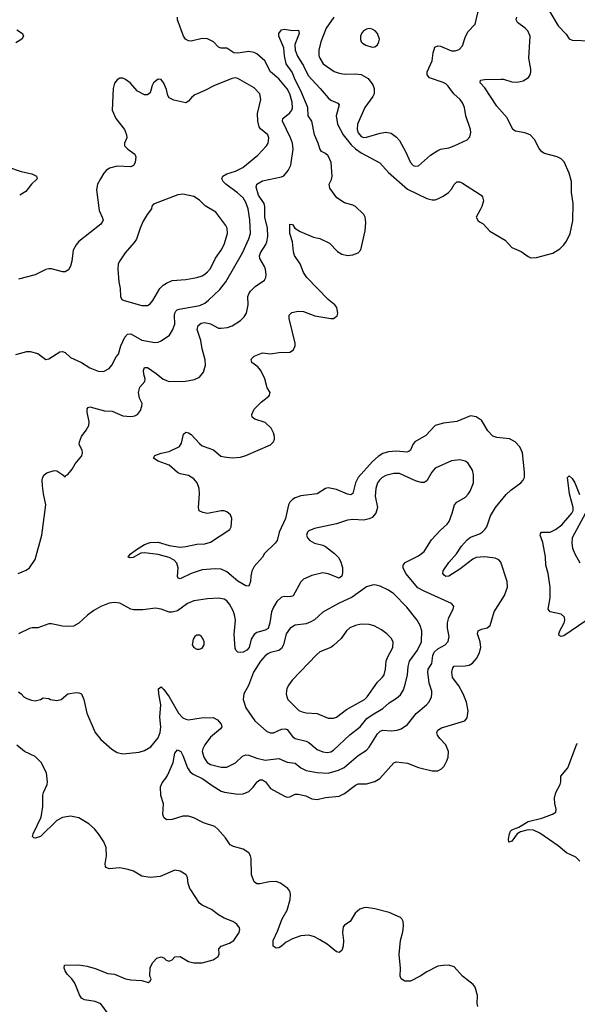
# Model space of a CAD drawing. Header units: inches. Extents: x 1834610 to 2027685, y 642842 to 774116.
# Tile 265 of 632: x 1876638 to 1880709, y 749165 to 756351. Entities that reach past the tile are written whole.
import ezdxf

# ---------------------------------------------------------------- set-up
doc = ezdxf.new("R2010")
doc.units = ezdxf.units.IN
doc.header["$MEASUREMENT"] = 0
for name, color, linetype in [('B8774', 7, 'Continuous'), ('B8775', 7, 'Continuous'), ('B8785', 7, 'Continuous')]:
    doc.layers.add(name, color=color, linetype=linetype)

msp = doc.modelspace()

# ---------------------------------------------------------------- linework, layer by layer
at = {"layer": 'B8774', "color": 5}
for points, elevation in [([(1877350, 749006), (1877230, 749169.2), (1877190, 749185.2), (1877110, 749197.2), (1877088.7, 749210), (1877073.6, 749233.6), (1877040.2, 749320.2), (1877019, 749350), (1876984.8, 749384.8), (1876969, 749410), (1876962, 749430), (1876966, 749450), (1877066.3, 749453.7), (1877130, 749443.8), (1877190, 749426), (1877282, 749390), (1877330, 749384), (1877410, 749351), (1877450, 749342.8), (1877530, 749338), (1877575.3, 749324.7), (1877590, 749334), (1877598, 749350), (1877588, 749370), (1877590, 749434), (1877609.1, 749470.9), (1877638, 749502), (1877670, 749511), (1877690, 749504.7), (1877707.3, 749487.3), (1877730, 749481), (1877750, 749491), (1877770, 749511), (1877810, 749514), (1877870, 749477.3), (1877910, 749467.7), (1877970, 749467.7), (1878050, 749490.4), (1878086.2, 749513.8), (1878093.3, 749530), (1878092.3, 749570), (1878109.2, 749590), (1878170, 749610.3), (1878201.6, 749630), (1878239.5, 749690), (1878246, 749710), (1878243.2, 749723.2), (1878224, 749750), (1878194, 749770), (1878130, 749794.5), (1878090, 749818), (1878037.7, 749857.7), (1877970, 749889.6), (1877950, 749903.7), (1877886.2, 750000)], 640), ([(1879982.4, 749150), (1879978.7, 749170), (1879980.5, 749230), (1879963, 749290), (1879949.6, 749310), (1879871.3, 749370), (1879810, 749437.6), (1879769.7, 749449.7), (1879729.6, 749449.6), (1879690, 749442.6), (1879610, 749403), (1879560.4, 749370), (1879490, 749333.7), (1879450, 749334.8), (1879422.4, 749350), (1879416, 749370), (1879418.2, 749430), (1879409.1, 749529.1), (1879418.6, 749630), (1879434.8, 749694.8), (1879439.1, 749739.1), (1879436.3, 749770), (1879428.2, 749788.2), (1879418, 749798), (1879334.6, 749834.6), (1879230, 749862.2), (1879169.1, 749870.9), (1879150, 749869.8), (1879121.5, 749858.5), (1879087.2, 749830), (1879050, 749769.3), (1879010, 749742.7), (1879000.5, 749730), (1878993.7, 749690), (1879002, 749630), (1879000.5, 749590), (1878990, 749558), (1878970, 749544), (1878950, 749549.2), (1878883, 749603), (1878830, 749636), (1878790, 749657.7), (1878750, 749669.7), (1878690, 749663.9), (1878630, 749643.8), (1878582.3, 749617.7), (1878550, 749588.4), (1878530, 749576.9), (1878510, 749574.5), (1878489.6, 749589.6), (1878488.3, 749630), (1878520.5, 749699.5), (1878553.1, 749790), (1878590, 749853), (1878611.9, 749930), (1878615.3, 749970), (1878609.7, 749990), (1878602, 750000)], 620)]:
    msp.add_lwpolyline(points, dxfattribs=dict(at, elevation=elevation))
at = {"layer": 'B8775', "color": 5}
for points, elevation in [([(1876628, 752310), (1876685.6, 752334.4), (1876709.1, 752350.9), (1876750, 752412), (1876799.3, 752590), (1876829.4, 752809.4), (1876811.7, 752891.7), (1876804.5, 752950), (1876802.9, 752990), (1876807.5, 753012.5), (1876817.2, 753030), (1876835.9, 753044.1), (1876890, 753060.7), (1876910, 753058.8), (1876954, 753030), (1876970, 753014), (1876975.3, 753024.7), (1876990, 753031.3), (1877021.2, 753070), (1877044, 753110), (1877092.1, 753167.9), (1877097.2, 753190), (1877093.2, 753210), (1877072.3, 753250), (1877074, 753270), (1877089.5, 753310), (1877123.8, 753356.2), (1877141.6, 753390), (1877144.2, 753415.8), (1877130, 753488), (1877130, 753512), (1877138, 753522), (1877150, 753524.9), (1877256.9, 753496.9), (1877313, 753493), (1877390, 753460.3), (1877450, 753455.8), (1877478.9, 753461.1), (1877497.2, 753470), (1877520.1, 753499.9), (1877529.6, 753530), (1877531.2, 753550), (1877513.6, 753590), (1877504.5, 753630), (1877515.1, 753670), (1877551.5, 753710), (1877554.7, 753730), (1877544.2, 753764.2), (1877542.6, 753790), (1877550, 753813.4), (1877570, 753811.8), (1877633.7, 753770), (1877686.6, 753726.6), (1877730, 753711.4), (1877847.6, 753712.4), (1877915.1, 753724.9), (1877950, 753742), (1877980.1, 753779.9), (1877994.3, 753830), (1877990.9, 753870), (1877969.9, 753949.9), (1877960.9, 754010), (1877934.1, 754090), (1877941.7, 754118.3), (1877963.1, 754136.9), (1877990, 754141.6), (1878031.2, 754131.2), (1878090, 754099), (1878110, 754099), (1878154, 754106), (1878190, 754117.6), (1878250, 754156.4), (1878277.8, 754182.2), (1878294.7, 754210), (1878305.1, 754270), (1878302.6, 754330), (1878310, 754350.7), (1878322.9, 754370), (1878356.3, 754403.7), (1878424.2, 754450), (1878434.8, 754470), (1878438, 754490), (1878432.9, 754530), (1878425.8, 754550), (1878390, 754608.2), (1878388.8, 754628.8), (1878395.1, 754650), (1878434.4, 754710), (1878442.7, 754730), (1878449.9, 754770.1), (1878447.9, 754830), (1878426.7, 754910), (1878426.9, 754986.9), (1878422.5, 755010), (1878381.4, 755070), (1878363.4, 755130), (1878370, 755150.2), (1878410, 755175.3), (1878550, 755204.6), (1878567.3, 755212.7), (1878598.7, 755250), (1878616.3, 755290), (1878633.5, 755406.5), (1878629, 755450), (1878615.6, 755490), (1878555.5, 755610), (1878559.8, 755630), (1878610, 755671.2), (1878623.9, 755690), (1878630, 755708.2), (1878627.3, 755750), (1878610.4, 755810), (1878590, 755847), (1878530, 755920.7), (1878468.4, 755970), (1878428.4, 756050), (1878370, 756101), (1878350, 756112.5), (1878310, 756118), (1878230, 756107.3), (1878200.9, 756110), (1878150, 756143.1), (1878110, 756144.4), (1878090, 756149.7), (1878054, 756190), (1878010, 756210.5), (1877970, 756214.5), (1877890, 756195.1), (1877870, 756197.6), (1877848.7, 756208.7), (1877834.7, 756230), (1877791.2, 756350), (1877789.7, 756370)], 640), ([(1878931.8, 756370), (1878874.3, 756290), (1878837.1, 756190), (1878822.9, 756130), (1878822.8, 756090), (1878828, 756070), (1878854.6, 756030), (1878934.1, 755974.1), (1878970, 755960.2), (1879010, 755953.2), (1879090, 755956.5), (1879130, 755950.2), (1879181.1, 755921.1), (1879216.8, 755876.8), (1879226, 755850), (1879224.7, 755810), (1879216.1, 755790), (1879157.4, 755710), (1879103.2, 755590), (1879101.8, 755550), (1879110, 755525.7), (1879130, 755499.1), (1879150, 755492), (1879170, 755493.4), (1879270, 755524.2), (1879310, 755530.3), (1879350, 755522.3), (1879390, 755492.9), (1879410, 755468.7), (1879455.6, 755390), (1879490.3, 755310), (1879510, 755287.4), (1879530, 755281.7), (1879550, 755285.3), (1879636.8, 755363.2), (1879690, 755396.9), (1879710, 755406.3), (1879770, 755416.9), (1879810, 755430.3), (1879905.3, 755474.7), (1879923.3, 755496.7), (1879931, 755529), (1879928, 755550), (1879894.5, 755650), (1879884, 755710), (1879870, 755743.7), (1879852.8, 755770), (1879807.8, 755810), (1879767, 755867), (1879750, 755882), (1879730, 755893.5), (1879630, 755928), (1879611.8, 755950), (1879613, 755970), (1879648.5, 756050), (1879656.8, 756110), (1879668.5, 756151.5), (1879690, 756161.1), (1879710, 756158), (1879790, 756123.6), (1879816.8, 756123.2), (1879846.3, 756133.7), (1879870, 756160.7), (1879890, 756221), (1879910, 756262.8), (1879962, 756318), (1879985.6, 756410)], 640), ([(1876617.2, 756277.2), (1876658.8, 756250), (1876666.8, 756230), (1876654.8, 756210), (1876610, 756182)], 640), ([(1880000, 753433.4), (1879970, 753451.8), (1879930, 753459.5), (1879830, 753419.1), (1879733, 753407), (1879670, 753389.6), (1879602.6, 753317.4), (1879522.6, 753270), (1879507.6, 753250), (1879491.4, 753208.6), (1879479.6, 753200.4), (1879464.2, 753195.8), (1879390, 753201.5), (1879330, 753197.6), (1879290, 753185.1), (1879256, 753164), (1879213.1, 753126.9), (1879109, 753011), (1879089.4, 752970), (1879070, 752892.3), (1879056.4, 752883.6), (1879030, 752887.3), (1878950, 752923.5), (1878890, 752935.1), (1878869.4, 752930.6), (1878810, 752891), (1878690, 752875.3), (1878650, 752861.7), (1878630.2, 752849.8), (1878611, 752829), (1878601.3, 752810), (1878577.5, 752710), (1878532.7, 752610), (1878518, 752550), (1878503.5, 752530), (1878424.5, 752455.5), (1878410, 752429.7), (1878350, 752360.9), (1878332.9, 752327.1), (1878324.6, 752290), (1878322, 752250), (1878310, 752216), (1878290, 752218.7), (1878230, 752252.7), (1878150, 752320.4), (1878110, 752342), (1878064.6, 752344.6), (1877970, 752335.7), (1877889.4, 752310.6), (1877809.6, 752269.6), (1877794.8, 752274.8), (1877790, 752288), (1877795.7, 752350), (1877784.5, 752384.5), (1877765.9, 752405.9), (1877730, 752425.7), (1877650, 752448.8), (1877550, 752460.5), (1877523.4, 752456.6), (1877467, 752427), (1877443.7, 752423.7), (1877429.3, 752429.3), (1877444, 752450), (1877490, 752484), (1877550, 752520.3), (1877590, 752536.5), (1877650, 752539.1), (1877730, 752514), (1877810, 752502.8), (1877850, 752505.8), (1877930, 752523.6), (1877990, 752526.9), (1878030, 752537.3), (1878173.3, 752630), (1878183, 752650), (1878185.6, 752710), (1878176.4, 752736.4), (1878150, 752759.5), (1878130, 752766.6), (1878110, 752767), (1878010, 752747.8), (1877973.8, 752753.8), (1877947.7, 752767.7), (1877943.6, 752790), (1877951.1, 752890), (1877948.5, 752930), (1877933.8, 752970), (1877910, 753001), (1877870, 753025.3), (1877810, 753037.4), (1877790, 753046), (1877730, 753100.5), (1877649.3, 753130), (1877616, 753150), (1877624, 753170), (1877670, 753186.7), (1877730, 753198.9), (1877804, 753236), (1877819.4, 753260.6), (1877833.8, 753326.2), (1877850, 753342), (1877870, 753336.4), (1877890, 753323.1), (1877950, 753257.1), (1877970, 753241.6), (1878051.8, 753211.8), (1878106.7, 753166.7), (1878130, 753160.4), (1878190, 753152.7), (1878250, 753158.4), (1878290, 753170.4), (1878470, 753248.2), (1878490, 753270.8), (1878497.4, 753290), (1878498, 753310), (1878490, 753337.2), (1878472.8, 753370), (1878430, 753411.6), (1878354.8, 753434.8), (1878334, 753450), (1878333.2, 753470), (1878349.4, 753510), (1878400.1, 753559.9), (1878456.6, 753603.4), (1878462.7, 753610), (1878466.6, 753630), (1878444.6, 753664.6), (1878427.3, 753730), (1878399.3, 753790), (1878377.3, 753817.3), (1878331.6, 753850), (1878327.1, 753870), (1878330, 753877.1), (1878350, 753894.6), (1878410, 753919.5), (1878470, 753912.4), (1878530, 753923.1), (1878610, 753924.9), (1878638, 753942), (1878649.6, 753970), (1878649.6, 753990), (1878604.2, 754170), (1878606, 754194), (1878625.1, 754214.9), (1878670, 754224.4), (1878710, 754221.3), (1878792, 754190), (1878910, 754171), (1878930, 754171), (1878955.3, 754190), (1878961.2, 754210), (1878952.3, 754250), (1878938, 754270), (1878889.7, 754309.7), (1878733, 754470), (1878710, 754506.6), (1878684.4, 754570), (1878643, 754630), (1878636.4, 754656.4), (1878629.8, 754730), (1878611.1, 754790), (1878610, 754858), (1878630, 754856), (1878646.8, 754830), (1878685.4, 754805.4), (1878784, 754764), (1878830, 754754.9), (1878900.6, 754720.6), (1878959.3, 754659.3), (1878990, 754640.4), (1879030, 754630.4), (1879070, 754635.5), (1879109.6, 754650.4), (1879127.3, 754672.7), (1879161, 754810), (1879165.4, 754870), (1879160.5, 754910), (1879149.6, 754930), (1879090, 754987.6), (1879070, 754998), (1879010, 755014), (1878952.7, 755050), (1878902.9, 755122.9), (1878896.9, 755150), (1878914.6, 755185.4), (1878919.8, 755210), (1878911.2, 755310), (1878890, 755357.2), (1878870, 755375.1), (1878842.4, 755390), (1878828.5, 755408.5), (1878816.8, 755450), (1878789, 755510), (1878770.6, 755610), (1878744.5, 755650), (1878741, 755710), (1878691.4, 755831.4), (1878650, 755913.3), (1878628.2, 755968.2), (1878583.2, 756030), (1878570, 756088.7), (1878565.2, 756145.2), (1878529.5, 756230), (1878529.3, 756250), (1878550, 756277.3), (1878570, 756282), (1878630, 756272.2), (1878674, 756274), (1878679.1, 756250), (1878646.4, 756170), (1878650.2, 756130), (1878664.9, 756084.9), (1878710, 756013.8), (1878743.3, 755943.3), (1878831.9, 755850), (1878890, 755780.9), (1878910, 755764.7), (1878960.9, 755740.9), (1878970, 755730.6), (1878948.6, 755650), (1878957.5, 755590), (1879000.1, 755510), (1879059, 755439), (1879089.7, 755409.7), (1879130, 755380.4), (1879266.3, 755306.3), (1879330, 755236.5), (1879470, 755113.7), (1879610, 755046.5), (1879650, 755036.9), (1879670, 755036.9), (1879690, 755043.6), (1879730, 755064), (1879769, 755091), (1879790, 755114.4), (1879810.8, 755149.2), (1879830, 755168.4), (1879850, 755167.2), (1879870, 755157.4), (1880000, 755074.7)], 620), ([(1876610, 753907.7), (1876690.5, 753930.5), (1876714, 753930), (1876770, 753916), (1876830, 753871.3), (1876850, 753876), (1876930, 753926.8), (1876950, 753930.6), (1876970, 753922), (1877010, 753886.7), (1877090, 753850.3), (1877150, 753810.3), (1877210, 753787.2), (1877250, 753783.1), (1877290, 753806), (1877310.9, 753829.1), (1877342.7, 753890), (1877358.2, 753910), (1877375.3, 753970), (1877405.9, 754034.1), (1877424.6, 754055.4), (1877450, 754058), (1877530, 754012.8), (1877624.2, 753995.8), (1877650, 753997.6), (1877670, 754006.4), (1877730.9, 754049.1), (1877754.5, 754085.5), (1877770.7, 754129.3), (1877768.2, 754191.8), (1877769.8, 754210), (1877777, 754223), (1877787.4, 754232.6), (1877802.4, 754237.6), (1877954.2, 754265.8), (1877990, 754282.9), (1878016.2, 754303.8), (1878097.9, 754382.1), (1878142.3, 754437.7), (1878264.7, 754650), (1878310, 754752), (1878321.9, 754790), (1878317.7, 754890), (1878305, 754970), (1878290, 755017), (1878269.8, 755050), (1878228, 755088), (1878143.9, 755150), (1878122.3, 755170), (1878112.6, 755190), (1878121.6, 755210), (1878150, 755226.9), (1878214.5, 755245.5), (1878267.3, 755272.7), (1878376.4, 755363.6), (1878440.4, 755430), (1878451.8, 755450), (1878457.2, 755490), (1878450, 755511.3), (1878395.5, 755555.5), (1878387.1, 755570), (1878376.3, 755610), (1878373.9, 755666.1), (1878397.3, 755770), (1878391.1, 755810), (1878350, 755852.8), (1878230, 755922.4), (1878210, 755926), (1878190, 755922.4), (1878059.1, 755870), (1877990, 755833.7), (1877916.9, 755803.1), (1877894.4, 755785.6), (1877870, 755755.6), (1877850, 755745.1), (1877763.7, 755763.7), (1877730, 755780.9), (1877718.9, 755798.9), (1877710, 755842), (1877690, 755888.7), (1877670, 755914), (1877650, 755917.2), (1877614.8, 755890), (1877604, 755870), (1877590, 755818), (1877570, 755802), (1877550, 755804), (1877498, 755830), (1877444, 755890), (1877410, 755915.3), (1877390, 755924), (1877370, 755924), (1877350, 755913.2), (1877330, 755888.7), (1877320.5, 755850), (1877314, 755690), (1877339.1, 755630), (1877403, 755550), (1877417.1, 755510), (1877419.3, 755490), (1877404.2, 755450), (1877403.7, 755430), (1877426.3, 755406.3), (1877478.7, 755370), (1877485.7, 755350), (1877480.3, 755310), (1877470, 755287), (1877450, 755277.6), (1877350, 755282.4), (1877293.4, 755266.6), (1877270.3, 755249.7), (1877253.4, 755230), (1877228, 755190), (1877206.7, 755150), (1877198.7, 755110), (1877218, 754958), (1877241.3, 754910), (1877246.4, 754890), (1877242.3, 754877.7), (1877230, 754859.5), (1877070, 754731.8), (1877051.2, 754708.8), (1877028.7, 754670), (1877018.4, 754590), (1877008.4, 754551.6), (1876994.4, 754525.6), (1876970, 754512.3), (1876950, 754512), (1876870, 754532.7), (1876850, 754532.7), (1876830, 754529.2), (1876750, 754489.5), (1876630, 754458)], 660), ([(1876550, 755276.4), (1876650, 755242.3), (1876726.7, 755226.7), (1876761, 755210), (1876766, 755190), (1876724, 755150), (1876683.4, 755096.6), (1876638, 755070)], 640), ([(1880000, 754963.6), (1879970.8, 754910), (1879984.1, 754884.1), (1880000, 754873.8)], 620), ([(1876630, 751444.6), (1876650, 751432), (1876669.4, 751409.4), (1876690, 751397.3), (1876724.8, 751384.8), (1876750, 751381.2), (1876789.2, 751390), (1876810, 751402.8), (1876850, 751398), (1876862, 751390), (1876910, 751382.4), (1876942, 751390), (1876988.7, 751430), (1877050, 751440.9), (1877070, 751438.9), (1877090, 751430.4), (1877105.3, 751390), (1877128.9, 751290), (1877189.1, 751150), (1877230, 751098.3), (1877310, 751027.7), (1877350, 751002.4), (1877392.1, 750992.1), (1877510, 751005.8), (1877550, 751018), (1877594.7, 751045.3), (1877648.9, 751110), (1877663.4, 751150), (1877668.2, 751190), (1877661.1, 751261.1), (1877667.8, 751350), (1877653.7, 751430), (1877652.1, 751467.9), (1877670, 751482), (1877690, 751463), (1877730, 751408.8), (1877798.5, 751290), (1877830, 751256), (1877850, 751245.8), (1877870, 751242), (1877963.3, 751256.7), (1878050, 751258.7), (1878082.2, 751242.2), (1878110, 751210.5), (1878113.7, 751190), (1878104.4, 751175.6), (1878030, 751114.3), (1877990, 751059.7), (1877974.5, 751030), (1877970.2, 751010), (1877981.8, 750970), (1878006.4, 750930), (1878030, 750915.2), (1878110, 750895.5), (1878150, 750896.9), (1878213.1, 750926.9), (1878263.5, 750976.5), (1878290, 750985.6), (1878310, 750983.2), (1878370, 750961), (1878430, 750946.7), (1878530, 750958), (1878590, 750933.2), (1878650, 750925.2), (1878691.6, 750890), (1878730, 750872.5), (1878810, 750858), (1878890, 750852.4), (1878966, 750874), (1879006.2, 750893.8), (1879110, 750982), (1879170, 751020.9), (1879190, 751042.6), (1879250, 751139.6), (1879270, 751159.7), (1879290, 751166), (1879350, 751162), (1879394.4, 751165.6), (1879423.1, 751176.9), (1879470, 751206.3), (1879531.6, 751288.4), (1879606.9, 751350), (1879627.7, 751372.3), (1879645, 751410), (1879647.9, 751430), (1879646, 751450), (1879626.9, 751510), (1879618.2, 751590), (1879620.3, 751610), (1879647.4, 751652.6), (1879654.1, 751710), (1879664.9, 751735.1), (1879690, 751758.4), (1879745.1, 751790), (1879765.8, 751814.2), (1879772.1, 751850), (1879761.6, 751910), (1879760.3, 751950), (1879770.8, 751989.2), (1879802.9, 752050), (1879806.6, 752070), (1879791.1, 752091.1), (1879590, 752180.2), (1879545.7, 752205.7), (1879457.8, 752310), (1879438.6, 752350), (1879438.4, 752370), (1879452.6, 752390), (1879550, 752439.2), (1879590, 752470.3), (1879645.2, 752554.8), (1879710, 752624.9), (1879758.9, 752670), (1879772.8, 752690), (1879795.8, 752750), (1879811.6, 752810), (1879830, 752830.4), (1879892.7, 752867.3), (1879912.5, 752887.5), (1879926.3, 752910), (1879949.7, 752970), (1879949.8, 753030), (1879943.9, 753063.9), (1879910, 753116.3), (1879889.3, 753130), (1879850, 753139.8), (1879790, 753131.6), (1879670, 753079.3), (1879646.2, 753050), (1879610, 752985.1), (1879590, 752973.3), (1879570, 752974), (1879526.3, 752986.3), (1879410, 753038.6), (1879370, 753039.9), (1879310, 753023.7), (1879284.7, 753010), (1879263.8, 752990), (1879251, 752970), (1879236.8, 752930), (1879233.8, 752873.8), (1879249, 752790), (1879237.4, 752750), (1879210, 752719.1), (1879190, 752707.4), (1879150, 752699.3), (1879070, 752702.6), (1879030, 752699.1), (1878950, 752672.6), (1878790, 752638.9), (1878750, 752620.7), (1878739.3, 752610), (1878732.4, 752590), (1878738.4, 752570), (1878757.1, 752550), (1878790, 752530.3), (1878850, 752516.4), (1878870, 752506.7), (1878935.5, 752455.5), (1878965.8, 752425.8), (1878980, 752400), (1878993.7, 752353.7), (1878995.4, 752315.4), (1878989.2, 752290.8), (1878970, 752276), (1878890, 752307.5), (1878850, 752314.6), (1878770, 752295.8), (1878710, 752268.8), (1878690, 752248.5), (1878633.8, 752146.2), (1878610, 752139.8), (1878570, 752141.5), (1878550, 752136.5), (1878514.3, 752105.7), (1878490, 752064.7), (1878476.8, 752030), (1878464.6, 751950), (1878451.3, 751908.7), (1878430, 751895.1), (1878370, 751877.8), (1878350, 751863.1), (1878328.3, 751830), (1878313.2, 751770), (1878296.5, 751750), (1878270, 751736.2), (1878250, 751732.1), (1878230, 751736.3), (1878215.1, 751750), (1878210, 751764), (1878204.6, 751864.6), (1878212.8, 751970), (1878206.9, 752006.9), (1878196.4, 752036.4), (1878170, 752085.1), (1878149.8, 752109.8), (1878130, 752121.7), (1878090, 752128.6), (1878010, 752124.4), (1877910, 752109.7), (1877862.4, 752090), (1877790, 752038), (1877750, 752026.2), (1877730, 752026.4), (1877670, 752048.5), (1877630, 752057.4), (1877536.5, 752043.5), (1877470, 752044.8), (1877449.6, 752050), (1877370, 752093), (1877330, 752097.4), (1877290, 752092.8), (1877230, 752069.7), (1877180.2, 752039.8), (1877133.8, 752006.2), (1877070, 751947.6), (1877030, 751926), (1876990, 751922), (1876950, 751924.7), (1876870, 751942.9), (1876850, 751942.9), (1876770, 751911.8), (1876730, 751912), (1876710, 751907.3), (1876630, 751869.6)], 640), ([(1880000, 752428.8), (1879970, 752426.5), (1879945, 752415), (1879850, 752341.8), (1879770, 752289), (1879750, 752288), (1879736.6, 752296.6), (1879726.4, 752310), (1879729.8, 752330), (1879769.8, 752390), (1879826.6, 752453.4), (1879864.5, 752510), (1879904.2, 752555.8), (1879930, 752574.8), (1879990, 752596.3), (1880000, 752602.2)], 620), ([(1880000, 751810.6), (1879978.9, 751870), (1879984.8, 751890), (1880000, 751897.8)], 620), ([(1878602, 750000), (1878594.3, 750010), (1878542, 750050), (1878510, 750061.5), (1878460.9, 750059.1), (1878390, 750045.4), (1878370, 750045.4), (1878350, 750058.7), (1878329.1, 750110), (1878326.9, 750230), (1878323.5, 750250), (1878311.5, 750270), (1878270, 750298.5), (1878197.7, 750317.7), (1878175.1, 750330), (1878139.8, 750379.8), (1878083.8, 750443.8), (1878061.8, 750461.8), (1877979.5, 750490), (1877910, 750526.2), (1877870, 750537.2), (1877830, 750539.1), (1877750, 750514), (1877710, 750511.1), (1877690, 750529.6), (1877682.9, 750550), (1877688.7, 750628.7), (1877668.2, 750688.2), (1877666.4, 750753.6), (1877677.8, 750782.2), (1877704.9, 750815.1), (1877719.1, 750840.9), (1877758.2, 750930), (1877770, 750997.3), (1877790, 751021.3), (1877814.9, 751010), (1877830, 750982), (1877862.2, 750890), (1877883.1, 750863.1), (1877904.7, 750844.7), (1877974.3, 750810), (1878042.2, 750762.2), (1878110, 750721.8), (1878133.1, 750713.1), (1878230, 750698.3), (1878270, 750701.2), (1878310, 750718.5), (1878341.5, 750750), (1878371.5, 750790), (1878390, 750802.8), (1878410, 750802.4), (1878431.6, 750790), (1878470, 750741.3), (1878570, 750684.4), (1878590, 750677.1), (1878610, 750679.3), (1878650, 750698.3), (1878670, 750699.6), (1878726.1, 750686.1), (1878770, 750664.6), (1878810, 750659.5), (1878870, 750674), (1878970, 750684.6), (1879010, 750703.6), (1879090, 750764.6), (1879110, 750773.8), (1879170, 750774.9), (1879230, 750790.3), (1879266.1, 750813.9), (1879370, 750928), (1879386.2, 750933.8), (1879470, 750926.2), (1879550, 750893.8), (1879650, 750868.4), (1879690, 750870.4), (1879716.9, 750883.1), (1879736, 750904), (1879757, 750943), (1879765.4, 750970), (1879767.6, 751010), (1879750, 751058.9), (1879704.1, 751104.1), (1879687.3, 751130), (1879684.4, 751150), (1879690, 751166.8), (1879716.5, 751183.5), (1879886.8, 751233.2), (1879903.7, 751256.3), (1879911.7, 751308.3), (1879899.7, 751370), (1879876.1, 751430), (1879843.1, 751490), (1879798.4, 751550), (1879792.8, 751590), (1879798.9, 751621.1), (1879810, 751633.4), (1879890, 751635.2), (1879919.2, 751640.8), (1879944.2, 751655.8), (1879971.9, 751688.1), (1879994.4, 751730), (1880000, 751751.5)], 620), ([(1877886.2, 750000), (1877879.6, 750010), (1877867.7, 750047.7), (1877863.7, 750090), (1877852.7, 750110), (1877810, 750137.2), (1877770, 750145.2), (1877662.4, 750097.6), (1877590, 750089.5), (1877530, 750100.5), (1877470, 750136.5), (1877430, 750149.8), (1877370, 750160.3), (1877290, 750154.3), (1877270, 750162.9), (1877264.7, 750170), (1877263.1, 750190), (1877272.1, 750250), (1877269.7, 750309.7), (1877253, 750350), (1877214.3, 750410), (1877184.9, 750444.9), (1877142, 750482), (1877070, 750525.4), (1877010, 750538.8), (1876950, 750529.8), (1876910, 750505.8), (1876790, 750391), (1876750, 750378), (1876741, 750381), (1876732, 750390), (1876736.9, 750410), (1876795, 750530), (1876806.9, 750610), (1876807.5, 750692.5), (1876810.8, 750710), (1876837.8, 750770), (1876841.2, 750790), (1876833.5, 750853.5), (1876793.6, 750930), (1876750, 750974.3), (1876673.6, 751010), (1876616.9, 751056.9)], 640)]:
    msp.add_lwpolyline(points, dxfattribs=dict(at, elevation=elevation))
for points, elevation in [([(1879190, 756286.3), (1879170, 756283), (1879148.5, 756270), (1879134, 756250), (1879126.7, 756230), (1879126.2, 756206.2), (1879130.6, 756190), (1879139.9, 756179.9), (1879164.6, 756164.6), (1879210, 756150.6), (1879230, 756154), (1879250, 756166.8), (1879260.7, 756190), (1879263.6, 756210), (1879251.3, 756250), (1879234, 756270), (1879210, 756283)], 660), ([(1877830, 755077), (1877792.5, 755072.5), (1877614.6, 755005.4), (1877603, 754990), (1877599.1, 754970), (1877568.2, 754930), (1877539.9, 754880.1), (1877517, 754830), (1877490, 754749.5), (1877474.4, 754725.6), (1877408.4, 754650), (1877367.9, 754592.1), (1877357.6, 754570), (1877353.7, 754530), (1877362.3, 754437.7), (1877372.4, 754390), (1877373.4, 754330), (1877384, 754310), (1877401.1, 754301.1), (1877530, 754264.9), (1877570, 754265.5), (1877590, 754278), (1877610, 754303), (1877660.4, 754390), (1877685.6, 754414.4), (1877710, 754429.1), (1877750, 754446.7), (1877850, 754454.6), (1877930, 754469), (1877970, 754482.3), (1877990, 754494.3), (1878010, 754510.3), (1878030, 754535.3), (1878067.6, 754610), (1878109.8, 754670), (1878129.8, 754710), (1878155.6, 754790), (1878153.3, 754830), (1878142.9, 754850), (1878070, 754946), (1877992.8, 754992.8), (1877950, 755033.3), (1877910, 755060.5)], 680), ([(1879230, 752225.6), (1879210, 752224.5), (1879170, 752211), (1879064.2, 752135.8), (1878966.4, 752090), (1878850, 752026.3), (1878790, 751972.3), (1878764, 751956), (1878730, 751941.8), (1878650, 751931.8), (1878613.4, 751910), (1878583.8, 751870), (1878563, 751790), (1878550, 751761.5), (1878530, 751748.1), (1878470, 751734), (1878450, 751723.8), (1878430, 751709.7), (1878395.8, 751670), (1878345.5, 751590), (1878307.9, 751492.1), (1878274, 751430), (1878268.7, 751390), (1878288.8, 751330), (1878354.8, 751234.8), (1878439.2, 751159.2), (1878467.7, 751147.7), (1878490, 751147.7), (1878550, 751174), (1878576.3, 751176.3), (1878590.8, 751170.8), (1878630, 751118.7), (1878650, 751104), (1878730, 751086.7), (1878750, 751076.1), (1878810, 751025.5), (1878850, 751006.9), (1878882.6, 751002.6), (1878910, 751008.1), (1878930, 751020.3), (1879048, 751132), (1879123.1, 751190), (1879172.5, 751250), (1879210, 751277.6), (1879290, 751324.5), (1879334.8, 751365.2), (1879390, 751399.1), (1879416.8, 751423.2), (1879438.8, 751461.2), (1879455.4, 751510), (1879468.3, 751570), (1879473.3, 751630), (1879483.9, 751670), (1879542.4, 751750), (1879570.8, 751810), (1879574, 751890), (1879561.5, 751930), (1879540.5, 751970), (1879464.2, 752064.2), (1879370, 752160.9), (1879330, 752187.6), (1879270, 752217.6)], 660), ([(1879130, 751938.7), (1879090, 751930.9), (1879048.3, 751911.7), (1879023.6, 751890), (1878984.7, 751835.3), (1878930, 751785.1), (1878910, 751769.7), (1878830, 751736.9), (1878803.7, 751716.3), (1878626.7, 751530), (1878602.4, 751497.6), (1878589.1, 751470.9), (1878584.2, 751430), (1878587, 751410), (1878596.4, 751390), (1878675.8, 751310), (1878699, 751299), (1878730, 751292), (1878810, 751288.3), (1878890, 751253.8), (1878930, 751253.4), (1878950, 751260.7), (1879024, 751316), (1879154.2, 751390), (1879173.6, 751410), (1879250, 751515.3), (1879287.4, 751552.6), (1879298.2, 751570), (1879308.7, 751610), (1879313.6, 751670), (1879323, 751697), (1879361.5, 751770), (1879363.5, 751810), (1879350, 751836.9), (1879318, 751870), (1879278.7, 751898.7), (1879226.3, 751926.3), (1879190, 751937.7)], 680), ([(1877950, 751858.4), (1877930, 751858.4), (1877917.3, 751850), (1877903.8, 751830), (1877896.3, 751790), (1877908.2, 751768.2), (1877930, 751757.3), (1877950, 751756.3), (1877970, 751764), (1877983.7, 751790), (1877984.5, 751810), (1877977, 751830), (1877965.2, 751850)], 660)]:
    msp.add_lwpolyline(points, close=True, dxfattribs=dict(at, elevation=elevation))
at = {"layer": 'B8785', "color": 5}
for points, elevation in [([(1880000, 754873.8), (1880020.5, 754860.5), (1880070, 754808.2), (1880182, 754742), (1880230, 754688), (1880299.2, 754659.2), (1880350, 754622.8), (1880370, 754614), (1880410, 754614.8), (1880530, 754647.3), (1880581, 754679), (1880611.3, 754708.7), (1880630, 754734.8), (1880656.2, 754790), (1880677.2, 754882.8), (1880678.4, 755010), (1880665.6, 755090), (1880665.6, 755170), (1880649.6, 755230), (1880613, 755313), (1880590, 755337), (1880562, 755350), (1880470, 755374.3), (1880450, 755386.3), (1880430.7, 755410.7), (1880396.3, 755476.3), (1880363.6, 755510), (1880326.6, 755526.6), (1880257.8, 755537.8), (1880236.9, 755550), (1880195.5, 755635.5), (1880120.7, 755720.7), (1880034.7, 755854.7), (1880000.7, 755890), (1880001.2, 755910), (1880030, 755915.3), (1880150, 755918), (1880170, 755916.5), (1880230, 755898), (1880270, 755895.8), (1880313.8, 755906.2), (1880353.2, 755930), (1880365.2, 755950), (1880369.5, 755970.5), (1880369.6, 755990.4), (1880353.7, 756070), (1880363.5, 756230), (1880347.1, 756270), (1880328.3, 756290), (1880272.4, 756330), (1880262.5, 756350), (1880266.3, 756370)], 620), ([(1880508.4, 756408.4), (1880570, 756307.7), (1880626.2, 756246.2), (1880650, 756211), (1880670, 756200.7), (1880810, 756197), (1880918, 756222), (1880968.2, 756251.8), (1881026, 756330), (1881049.2, 756370)], 620), ([(1880000, 755074.7), (1880007.3, 755070), (1880017.4, 755057.4), (1880023.1, 755030), (1880012.8, 754987.2), (1880000, 754963.6)], 620), ([(1880000, 752602.2), (1880013.1, 752610), (1880033.3, 752630), (1880047.3, 752650), (1880075.8, 752730), (1880111, 752790), (1880190, 752885.7), (1880223.1, 752916.9), (1880296.3, 752970), (1880314.3, 752990), (1880322.6, 753010), (1880323.1, 753050), (1880308.3, 753190), (1880290, 753234.5), (1880255.1, 753270), (1880212.7, 753292.7), (1880121.1, 753301.1), (1880091.6, 753311.6), (1880056.3, 753350), (1880010, 753427.3), (1880000, 753433.4)], 620), ([(1880770, 751963.1), (1880610, 751854), (1880589.7, 751849.7), (1880576, 751856), (1880573.6, 751870), (1880581.5, 751890), (1880613.8, 751950), (1880618.4, 751970), (1880616.1, 751990), (1880590, 752013.2), (1880509.9, 752029.9), (1880495.1, 752050), (1880510.7, 752130.7), (1880509.4, 752210), (1880495, 752310), (1880478.3, 752370), (1880476, 752430), (1880456.4, 752536.4), (1880438.2, 752590), (1880440.5, 752599.5), (1880448.5, 752611.5), (1880510, 752611), (1880550, 752630.2), (1880595.6, 752664.4), (1880668.9, 752750), (1880677.6, 752770), (1880678.5, 752790), (1880651.2, 752890), (1880637, 753010), (1880650, 753023), (1880670, 753003), (1880690, 752970.5), (1880725.8, 752885.8)], 580), ([(1880767.8, 752750), (1880672.2, 752570), (1880668.2, 752530), (1880674, 752494), (1880690, 752453.4), (1880726.8, 752386.8)], 580), ([(1880000, 751897.8), (1880010, 751902.9), (1880050, 751914), (1880072.4, 751930), (1880102.4, 752030), (1880177.6, 752150), (1880199.3, 752210), (1880195.5, 752250), (1880151, 752391), (1880137, 752410), (1880110, 752421), (1880030, 752431.2), (1880000, 752428.8)], 620), ([(1880000, 751751.5), (1880004.8, 751770), (1880000.2, 751810), (1880000, 751810.6)], 620), ([(1880726.2, 750210), (1880698.9, 750238.9), (1880630, 750271.5), (1880570, 750321.6), (1880434.4, 750414.4), (1880390, 750435.8), (1880350, 750439.3), (1880294.8, 750425.2), (1880270.2, 750409.8), (1880230, 750356), (1880209.4, 750349.4), (1880206, 750370), (1880213.3, 750410), (1880220.5, 750430), (1880230, 750439.5), (1880282.8, 750457.2), (1880350, 750499.7), (1880450, 750523.2), (1880527.2, 750552.8), (1880551.8, 750568.2), (1880554.5, 750590), (1880545.2, 750630), (1880543, 750670), (1880552.9, 750710), (1880583.9, 750770), (1880589.6, 750789.6), (1880587.3, 750830), (1880640.4, 750890), (1880702, 751058), (1880710, 751067.7)], 580)]:
    msp.add_lwpolyline(points, dxfattribs=dict(at, elevation=elevation))

doc.saveas('drawing.dxf')
